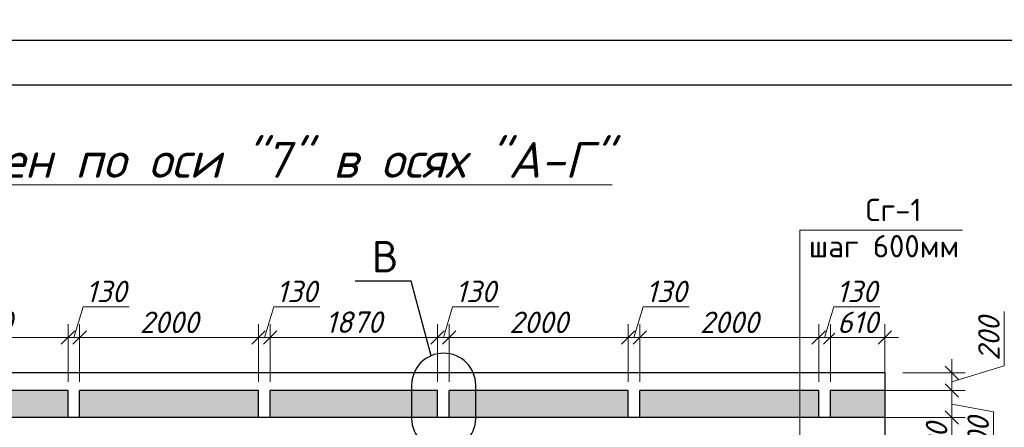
# Model space of a CAD drawing. Header units: millimetres. Extents: x 363306 to 7757304, y 1022887 to 1207196.
# Tile 300 of 656: x 1337700 to 1348704, y 1084351 to 1088906. Entities that reach past the tile are written whole.
import ezdxf

# ---------------------------------------------------------------- set-up
doc = ezdxf.new("R2010")
doc.units = ezdxf.units.MM
doc.layers.add('0 @ 100', color=7, linetype='Continuous')
doc.layers.add('O3SAD', color=1, linetype='Continuous')
doc.layers.add('окна', color=144, linetype='Continuous', lineweight=13)
doc.styles.add('Arial', font='arial.ttf')
doc.styles.add('iso', font='isocpeur.TTF')
doc.styles.get("Standard").update_dxf_attribs({"font": 'isocpeui.ttf'})
doc.styles.add('ГОСТ 2.304', font='isocpeui.ttf')
doc.dimstyles.new('Санжар', dxfattribs={"dimtxt": 240, "dimasz": 200, "dimexe": 200, "dimexo": 200, "dimgap": 50, "dimtad": 1, "dimdec": 0, "dimtxsty": 'Standard', "dimblk": 'OBLIQUE', "dimcen": 2.5, "dimdle": 200, "dimclrd": 152, "dimclre": 152, "dimclrt": 152, "dimadec": 0, "dimazin": 0, "dimtfac": 1, "dimtdec": 0, "dimtmove": 0, "dimatfit": 3, "dimldrblk": 'OBLIQUE', "dimfxl": 0, "dimlwd": 0, "dimlwe": 0, "dimarcsym": 0})

# ---------------------------------------------------------------- blocks, each defined once
blk = doc.blocks.new('_Oblique')
at = {"color": 0, "linetype": 'ByBlock', "lineweight": -2}
blk.add_line((-0.5, -0.5), (0.5, 0.5), dxfattribs=at)
blk = doc.blocks.new('*D1118')
at = {"lineweight": 0, "transparency": 16777216}
for p, q in [((1348117, 1083691), (1348117, 1084611)), ((1347270, 1084461), (1348267, 1084461)), ((1347170, 1083841), (1348267, 1083841))]:
    blk.add_line(p, q, dxfattribs=at)
at = {"layer": 'Defpoints', "color": 0, "lineweight": 25, "transparency": 16777216}
for p in [(1347070, 1084461), (1348117, 1084461), (1346970, 1083841)]:
    blk.add_point(p, dxfattribs=at)
at = {"lineweight": 0, "transparency": 16777216, "xscale": 150, "yscale": 150, "zscale": 150}
for p, rotation in [((1348117, 1084461), 90), ((1348117, 1083841), 270)]:
    blk.add_blockref('_Oblique', p, dxfattribs=dict(at, rotation=rotation))
at = {"lineweight": 0, "transparency": 16777216, "insert": (1347947, 1084151), "char_height": 240, "attachment_point": 5, "rotation": 90, "bg_fill": 3, "box_fill_scale": 1.1, "bg_fill_color": 256, "bg_fill_true_color": 13158600, "bg_fill_transparency": 0}
blk.add_mtext('620', dxfattribs=at)
blk = doc.blocks.new('*D1119')
at = {"lineweight": 0, "transparency": 16777216}
for p, q in [((1348117, 1084311), (1348117, 1084911)), ((1347270, 1084761), (1348267, 1084761)), ((1348117, 1084611), (1348582, 1084524)), ((1348582, 1084524), (1348582, 1083915)), ((1347270, 1084461), (1348267, 1084461))]:
    blk.add_line(p, q, dxfattribs=at)
at = {"layer": 'Defpoints', "color": 0, "lineweight": 25, "transparency": 16777216}
for p in [(1347070, 1084761), (1348117, 1084761), (1347070, 1084461)]:
    blk.add_point(p, dxfattribs=at)
at = {"lineweight": 0, "transparency": 16777216, "xscale": 150, "yscale": 150, "zscale": 150}
for p, rotation in [((1348117, 1084761), 90), ((1348117, 1084461), 270)]:
    blk.add_blockref('_Oblique', p, dxfattribs=dict(at, rotation=rotation))
at = {"lineweight": 0, "transparency": 16777216, "insert": (1348412, 1084219), "char_height": 240, "attachment_point": 5, "rotation": 90, "bg_fill": 3, "box_fill_scale": 1.1, "bg_fill_color": 256, "bg_fill_true_color": 13158600, "bg_fill_transparency": 0}
blk.add_mtext('300', dxfattribs=at)
blk = doc.blocks.new('*D1120')
at = {"lineweight": 0, "transparency": 16777216}
for p, q in [((1348702, 1085037), (1348702, 1085646)), ((1348117, 1084611), (1348117, 1085111)), ((1348117, 1084861), (1348702, 1085037)), ((1347570, 1084961), (1348267, 1084961)), ((1347270, 1084761), (1348267, 1084761))]:
    blk.add_line(p, q, dxfattribs=at)
at = {"layer": 'Defpoints', "color": 0, "lineweight": 25, "transparency": 16777216}
for p in [(1347370, 1084961), (1348117, 1084961), (1347070, 1084761)]:
    blk.add_point(p, dxfattribs=at)
at = {"lineweight": 0, "transparency": 16777216, "xscale": 150, "yscale": 150, "zscale": 150}
for p, rotation in [((1348117, 1084961), 90), ((1348117, 1084761), 270)]:
    blk.add_blockref('_Oblique', p, dxfattribs=dict(at, rotation=rotation))
at = {"lineweight": 0, "transparency": 16777216, "insert": (1348532, 1085341), "char_height": 240, "attachment_point": 5, "rotation": 90, "bg_fill": 3, "box_fill_scale": 1.1, "bg_fill_color": 256, "bg_fill_true_color": 13158600, "bg_fill_transparency": 0}
blk.add_mtext('200', dxfattribs=at)
blk = doc.blocks.new('*D1088')
at = {"lineweight": 0, "transparency": 16777216}
for p, q in [((1336370, 1084861), (1336370, 1085504)), ((1338240, 1084861), (1338240, 1085504)), ((1336220, 1085354), (1338390, 1085354))]:
    blk.add_line(p, q, dxfattribs=at)
at = {"layer": 'Defpoints', "color": 0, "lineweight": 25, "transparency": 16777216}
for p in [(1338240, 1085354), (1336370, 1084761, 0), (1338240, 1084761, 0)]:
    blk.add_point(p, dxfattribs=at)
at = {"lineweight": 0, "transparency": 16777216, "xscale": 150, "yscale": 150, "zscale": 150, "rotation": 180}
blk.add_blockref('_Oblique', (1336370, 1085354), dxfattribs=at)
at = {"lineweight": 0, "transparency": 16777216, "xscale": 150, "yscale": 150, "zscale": 150}
blk.add_blockref('_Oblique', (1338240, 1085354), dxfattribs=at)
at = {"lineweight": 30, "transparency": 16777216, "insert": (1337305, 1085526), "char_height": 240, "attachment_point": 5, "bg_fill": 3, "box_fill_scale": 1.1, "bg_fill_color": 256, "bg_fill_true_color": 13158600, "bg_fill_transparency": 0}
blk.add_mtext('1870', dxfattribs=at)
blk = doc.blocks.new('*D1089')
at = {"lineweight": 0, "transparency": 16777216}
for p, q in [((1338305, 1085354), (1338409, 1085699)), ((1338409, 1085699), (1338924, 1085699)), ((1338240, 1084861), (1338240, 1085504)), ((1338370, 1084861), (1338370, 1085504)), ((1338090, 1085354), (1338520, 1085354))]:
    blk.add_line(p, q, dxfattribs=at)
at = {"layer": 'Defpoints', "color": 0, "lineweight": 25, "transparency": 16777216}
for p in [(1338370, 1085354), (1338240, 1084761, 0), (1338370, 1084761, 0)]:
    blk.add_point(p, dxfattribs=at)
at = {"lineweight": 0, "transparency": 16777216, "xscale": 150, "yscale": 150, "zscale": 150, "rotation": 180}
blk.add_blockref('_Oblique', (1338240, 1085354), dxfattribs=at)
at = {"lineweight": 0, "transparency": 16777216, "xscale": 150, "yscale": 150, "zscale": 150}
blk.add_blockref('_Oblique', (1338370, 1085354), dxfattribs=at)
at = {"lineweight": 30, "transparency": 16777216, "insert": (1338667, 1085869), "char_height": 240, "attachment_point": 5, "bg_fill": 3, "box_fill_scale": 1.1, "bg_fill_color": 256, "bg_fill_true_color": 13158600, "bg_fill_transparency": 0}
blk.add_mtext('130', dxfattribs=at)
blk = doc.blocks.new('*D1090')
at = {"lineweight": 0, "transparency": 16777216}
for p, q in [((1338370, 1084861), (1338370, 1085504)), ((1340370, 1084861), (1340370, 1085504)), ((1338220, 1085354), (1340520, 1085354))]:
    blk.add_line(p, q, dxfattribs=at)
at = {"layer": 'Defpoints', "color": 0, "lineweight": 25, "transparency": 16777216}
for p in [(1340370, 1085354), (1338370, 1084761, 0), (1340370, 1084761, 0)]:
    blk.add_point(p, dxfattribs=at)
at = {"lineweight": 0, "transparency": 16777216, "xscale": 150, "yscale": 150, "zscale": 150, "rotation": 180}
blk.add_blockref('_Oblique', (1338370, 1085354), dxfattribs=at)
at = {"lineweight": 0, "transparency": 16777216, "xscale": 150, "yscale": 150, "zscale": 150}
blk.add_blockref('_Oblique', (1340370, 1085354), dxfattribs=at)
at = {"lineweight": 30, "transparency": 16777216, "insert": (1339370, 1085524), "char_height": 240, "attachment_point": 5, "bg_fill": 3, "box_fill_scale": 1.1, "bg_fill_color": 256, "bg_fill_true_color": 13158600, "bg_fill_transparency": 0}
blk.add_mtext('2000', dxfattribs=at)
blk = doc.blocks.new('*D1091')
at = {"lineweight": 0, "transparency": 16777216}
for p, q in [((1340435, 1085354), (1340539, 1085699)), ((1340539, 1085699), (1341054, 1085699)), ((1340370, 1084861), (1340370, 1085504)), ((1340500, 1084861), (1340500, 1085504)), ((1340220, 1085354), (1340650, 1085354))]:
    blk.add_line(p, q, dxfattribs=at)
at = {"layer": 'Defpoints', "color": 0, "lineweight": 25, "transparency": 16777216}
for p in [(1340500, 1085354), (1340370, 1084761, 0), (1340500, 1084761, 0)]:
    blk.add_point(p, dxfattribs=at)
at = {"lineweight": 0, "transparency": 16777216, "xscale": 150, "yscale": 150, "zscale": 150, "rotation": 180}
blk.add_blockref('_Oblique', (1340370, 1085354), dxfattribs=at)
at = {"lineweight": 0, "transparency": 16777216, "xscale": 150, "yscale": 150, "zscale": 150}
blk.add_blockref('_Oblique', (1340500, 1085354), dxfattribs=at)
at = {"lineweight": 30, "transparency": 16777216, "insert": (1340797, 1085869), "char_height": 240, "attachment_point": 5, "bg_fill": 3, "box_fill_scale": 1.1, "bg_fill_color": 256, "bg_fill_true_color": 13158600, "bg_fill_transparency": 0}
blk.add_mtext('130', dxfattribs=at)
blk = doc.blocks.new('*D1092')
at = {"lineweight": 0, "transparency": 16777216}
for p, q in [((1340500, 1084861), (1340500, 1085504)), ((1342370, 1084861), (1342370, 1085504)), ((1340350, 1085354), (1342520, 1085354))]:
    blk.add_line(p, q, dxfattribs=at)
at = {"layer": 'Defpoints', "color": 0, "lineweight": 25, "transparency": 16777216}
for p in [(1342370, 1085354), (1340500, 1084761, 0), (1342370, 1084761, 0)]:
    blk.add_point(p, dxfattribs=at)
at = {"lineweight": 0, "transparency": 16777216, "xscale": 150, "yscale": 150, "zscale": 150, "rotation": 180}
blk.add_blockref('_Oblique', (1340500, 1085354), dxfattribs=at)
at = {"lineweight": 0, "transparency": 16777216, "xscale": 150, "yscale": 150, "zscale": 150}
blk.add_blockref('_Oblique', (1342370, 1085354), dxfattribs=at)
at = {"lineweight": 30, "transparency": 16777216, "insert": (1341435, 1085526), "char_height": 240, "attachment_point": 5, "bg_fill": 3, "box_fill_scale": 1.1, "bg_fill_color": 256, "bg_fill_true_color": 13158600, "bg_fill_transparency": 0}
blk.add_mtext('1870', dxfattribs=at)
blk = doc.blocks.new('*D1093')
at = {"lineweight": 0, "transparency": 16777216}
for p, q in [((1342435, 1085354), (1342539, 1085699)), ((1342539, 1085699), (1343054, 1085699)), ((1342370, 1084861), (1342370, 1085504)), ((1342500, 1084861), (1342500, 1085504)), ((1342220, 1085354), (1342650, 1085354))]:
    blk.add_line(p, q, dxfattribs=at)
at = {"layer": 'Defpoints', "color": 0, "lineweight": 25, "transparency": 16777216}
for p in [(1342500, 1085354), (1342370, 1084761, 0), (1342500, 1084761, 0)]:
    blk.add_point(p, dxfattribs=at)
at = {"lineweight": 0, "transparency": 16777216, "xscale": 150, "yscale": 150, "zscale": 150, "rotation": 180}
blk.add_blockref('_Oblique', (1342370, 1085354), dxfattribs=at)
at = {"lineweight": 0, "transparency": 16777216, "xscale": 150, "yscale": 150, "zscale": 150}
blk.add_blockref('_Oblique', (1342500, 1085354), dxfattribs=at)
at = {"lineweight": 30, "transparency": 16777216, "insert": (1342797, 1085869), "char_height": 240, "attachment_point": 5, "bg_fill": 3, "box_fill_scale": 1.1, "bg_fill_color": 256, "bg_fill_true_color": 13158600, "bg_fill_transparency": 0}
blk.add_mtext('130', dxfattribs=at)
blk = doc.blocks.new('*D1094')
at = {"lineweight": 0, "transparency": 16777216}
for p, q in [((1342500, 1084861), (1342500, 1085504)), ((1344500, 1084861), (1344500, 1085504)), ((1342350, 1085354), (1344650, 1085354))]:
    blk.add_line(p, q, dxfattribs=at)
at = {"layer": 'Defpoints', "color": 0, "lineweight": 25, "transparency": 16777216}
for p in [(1344500, 1085354), (1342500, 1084761, 0), (1344500, 1084761, 0)]:
    blk.add_point(p, dxfattribs=at)
at = {"lineweight": 0, "transparency": 16777216, "xscale": 150, "yscale": 150, "zscale": 150, "rotation": 180}
blk.add_blockref('_Oblique', (1342500, 1085354), dxfattribs=at)
at = {"lineweight": 0, "transparency": 16777216, "xscale": 150, "yscale": 150, "zscale": 150}
blk.add_blockref('_Oblique', (1344500, 1085354), dxfattribs=at)
at = {"lineweight": 30, "transparency": 16777216, "insert": (1343500, 1085524), "char_height": 240, "attachment_point": 5, "bg_fill": 3, "box_fill_scale": 1.1, "bg_fill_color": 256, "bg_fill_true_color": 13158600, "bg_fill_transparency": 0}
blk.add_mtext('2000', dxfattribs=at)
blk = doc.blocks.new('*D1095')
at = {"lineweight": 0, "transparency": 16777216}
for p, q in [((1344565, 1085354), (1344669, 1085699)), ((1344669, 1085699), (1345184, 1085699)), ((1344500, 1084861), (1344500, 1085504)), ((1344630, 1084861), (1344630, 1085504)), ((1344350, 1085354), (1344780, 1085354))]:
    blk.add_line(p, q, dxfattribs=at)
at = {"layer": 'Defpoints', "color": 0, "lineweight": 25, "transparency": 16777216}
for p in [(1344630, 1085354), (1344500, 1084761, 0), (1344630, 1084761, 0)]:
    blk.add_point(p, dxfattribs=at)
at = {"lineweight": 0, "transparency": 16777216, "xscale": 150, "yscale": 150, "zscale": 150, "rotation": 180}
blk.add_blockref('_Oblique', (1344500, 1085354), dxfattribs=at)
at = {"lineweight": 0, "transparency": 16777216, "xscale": 150, "yscale": 150, "zscale": 150}
blk.add_blockref('_Oblique', (1344630, 1085354), dxfattribs=at)
at = {"lineweight": 30, "transparency": 16777216, "insert": (1344927, 1085869), "char_height": 240, "attachment_point": 5, "bg_fill": 3, "box_fill_scale": 1.1, "bg_fill_color": 256, "bg_fill_true_color": 13158600, "bg_fill_transparency": 0}
blk.add_mtext('130', dxfattribs=at)
blk = doc.blocks.new('*D1096')
at = {"lineweight": 0, "transparency": 16777216}
for p, q in [((1344630, 1084861), (1344630, 1085504)), ((1346630, 1084861), (1346630, 1085504)), ((1344480, 1085354), (1346780, 1085354))]:
    blk.add_line(p, q, dxfattribs=at)
at = {"layer": 'Defpoints', "color": 0, "lineweight": 25, "transparency": 16777216}
for p in [(1346630, 1085354), (1344630, 1084761, 0), (1346630, 1084761, 0)]:
    blk.add_point(p, dxfattribs=at)
at = {"lineweight": 0, "transparency": 16777216, "xscale": 150, "yscale": 150, "zscale": 150, "rotation": 180}
blk.add_blockref('_Oblique', (1344630, 1085354), dxfattribs=at)
at = {"lineweight": 0, "transparency": 16777216, "xscale": 150, "yscale": 150, "zscale": 150}
blk.add_blockref('_Oblique', (1346630, 1085354), dxfattribs=at)
at = {"lineweight": 30, "transparency": 16777216, "insert": (1345630, 1085524), "char_height": 240, "attachment_point": 5, "bg_fill": 3, "box_fill_scale": 1.1, "bg_fill_color": 256, "bg_fill_true_color": 13158600, "bg_fill_transparency": 0}
blk.add_mtext('2000', dxfattribs=at)
blk = doc.blocks.new('*D1099')
at = {"lineweight": 0, "transparency": 16777216}
for p, q in [((1346695, 1085354), (1346799, 1085699)), ((1346799, 1085699), (1347314, 1085699)), ((1346630, 1084861), (1346630, 1085504)), ((1346760, 1084861), (1346760, 1085504)), ((1346480, 1085354), (1346910, 1085354))]:
    blk.add_line(p, q, dxfattribs=at)
at = {"layer": 'Defpoints', "color": 0, "lineweight": 25, "transparency": 16777216}
for p in [(1346760, 1085354), (1346630, 1084761, 0), (1346760, 1084761, 0)]:
    blk.add_point(p, dxfattribs=at)
at = {"lineweight": 0, "transparency": 16777216, "xscale": 150, "yscale": 150, "zscale": 150, "rotation": 180}
blk.add_blockref('_Oblique', (1346630, 1085354), dxfattribs=at)
at = {"lineweight": 0, "transparency": 16777216, "xscale": 150, "yscale": 150, "zscale": 150}
blk.add_blockref('_Oblique', (1346760, 1085354), dxfattribs=at)
at = {"lineweight": 30, "transparency": 16777216, "insert": (1347057, 1085869), "char_height": 240, "attachment_point": 5, "bg_fill": 3, "box_fill_scale": 1.1, "bg_fill_color": 256, "bg_fill_true_color": 13158600, "bg_fill_transparency": 0}
blk.add_mtext('130', dxfattribs=at)
blk = doc.blocks.new('*D1100')
at = {"lineweight": 0, "transparency": 16777216}
for p, q in [((1346760, 1084861), (1346760, 1085504)), ((1347370, 1084861), (1347370, 1085504)), ((1346610, 1085354), (1347520, 1085354))]:
    blk.add_line(p, q, dxfattribs=at)
at = {"layer": 'Defpoints', "color": 0, "lineweight": 25, "transparency": 16777216}
for p in [(1347370, 1085354), (1346760, 1084761, 0), (1347370, 1084761, 0)]:
    blk.add_point(p, dxfattribs=at)
at = {"lineweight": 0, "transparency": 16777216, "xscale": 150, "yscale": 150, "zscale": 150, "rotation": 180}
blk.add_blockref('_Oblique', (1346760, 1085354), dxfattribs=at)
at = {"lineweight": 0, "transparency": 16777216, "xscale": 150, "yscale": 150, "zscale": 150}
blk.add_blockref('_Oblique', (1347370, 1085354), dxfattribs=at)
at = {"lineweight": 30, "transparency": 16777216, "insert": (1347065, 1085524), "char_height": 240, "attachment_point": 5, "bg_fill": 3, "box_fill_scale": 1.1, "bg_fill_color": 256, "bg_fill_true_color": 13158600, "bg_fill_transparency": 0}
blk.add_mtext('610', dxfattribs=at)

msp = doc.modelspace()

# ---------------------------------------------------------------- linework, layer by layer
at = {"lineweight": 30, "ltscale": 100}
for p, q in [((1347370.183, 1084961.003), (1331370.183, 1084961.003)), ((1347370.183, 1084961.003), (1347370.183, 1074641.003)), ((1338240.183, 1084761.003), (1336370.183, 1084761.003)), ((1340370.183, 1084761.003), (1338370.183, 1084761.003)), ((1342370.183, 1084761.003), (1340500.183, 1084761.003)), ((1344500.183, 1084761.003), (1342500.183, 1084761.003)), ((1346630.183, 1084761.003), (1344630.183, 1084761.003)), ((1347370.183, 1084761.003), (1346760.183, 1084761.003)), ((1347370.183, 1084461.003), (1331370.183, 1084461.003))]:
    msp.add_line(p, q, dxfattribs=at)
at = {"color": 18, "lineweight": 30, "true_color": 0x000000}
for p, q in [((1338240.183, 1084461.003), (1338240.183, 1084761.003)), ((1338370.183, 1084461.003), (1338370.183, 1084761.003)), ((1340370.183, 1084461.003), (1340370.183, 1084761.003)), ((1340500.183, 1084461.003), (1340500.183, 1084761.003)), ((1342370.183, 1084461.003), (1342370.183, 1084761.003)), ((1342500.183, 1084461.003), (1342500.183, 1084761.003)), ((1344500.183, 1084461.003), (1344500.183, 1084761.003)), ((1344630.183, 1084461.003), (1344630.183, 1084761.003)), ((1346630.183, 1084461.003), (1346630.183, 1084761.003)), ((1346760.183, 1084461.003), (1346760.183, 1084761.003))]:
    msp.add_line(p, q, dxfattribs=at)
at = {"color": 1, "lineweight": 0, "ltscale": 100}
msp.add_lwpolyline([(1348237.443, 1086555.783), (1346420.124, 1086555.783)], dxfattribs=at)
at = {"lineweight": 25, "ltscale": 100, "elevation": 0}
msp.add_lwpolyline([(1342077.021, 1085983.009), (1341450.884, 1085983.009)], dxfattribs=at)

# ---------------------------------------------------------------- texts
at = {"color": 116, "lineweight": 0, "true_color": 0x136734, "insert": (883892.483, 1087785.858), "char_height": 500, "width": 18765.00851, "attachment_point": 1, "style": 'Arial'}
msp.add_mtext('\\pi1602.2;{\\fISOCPEUR|b0|i1|c204|p34;\\L\\C256;\\c0;План ленточного фундамента для перегородки }', dxfattribs=at)
at = {"color": 18, "lineweight": 0, "true_color": 0x000000, "insert": (1334254.188, 1087539.238), "char_height": 400, "width": 15937.26427, "attachment_point": 1}
msp.add_mtext('{\\LРазвертка стен по оси "7" в осях "A-Г"}', dxfattribs=at)
at = {"lineweight": 9, "char_height": 400, "width": 9717.00309, "attachment_point": 1, "style": 'iso'}
for insert in [(1134531.899, 1087474.922, 0), (1179462.79, 1087508.085, 0), (1224462.79, 1087508.085, 0), (1269531.899, 1087474.922, 0)]:
    msp.add_mtext('\\pi1764.372;Примерных вид для\\P\\pi488.236;стена монтажа (Газоблок)', dxfattribs=dict(at, insert=insert))
at = {"lineweight": 0, "ltscale": 100, "char_height": 250, "attachment_point": 1}
for s, insert, width in [('{\\fISOCPEUR|b0|i0|c204|p34;Сг-1 }', (1347153.841, 1086904.973), 3625), ('{\\fISOCPEUR|b0|i0|c204|p34;шаг 600мм }', (1346519.815, 1086499.922), 3525)]:
    msp.add_mtext(s, dxfattribs=dict(at, insert=insert, width=width))
at = {"lineweight": 25, "ltscale": 100, "insert": (1341635.884, 1086433.009, 0), "char_height": 350, "width": 455, "attachment_point": 1}
msp.add_mtext('{\\fISOCPEUR|b0|i0|c204|p34;В}', dxfattribs=at)
at = {"layer": '0 @ 100', "color": 7, "insert": (761996.908, 1075986.433), "char_height": 318.940213, "width": 19697.5359, "attachment_point": 4, "style": 'ГОСТ 2.304'}
msp.add_mtext('\\pi5457.36288;{\\fISOCPEUR|b1|i1|c204|p34;Характеристика участка строительства:\\P\\pi0;\\P}Расчетная зимняя температура воздух 15 °С.\\PСкоростной напор ветра   - 38кг/м2.\\PВес снегового покрова    - 50кг/м2.\\PКлассификация зданий по функциональной пожарной опасности - Ф 4.1 \\PКоэффициент надежности по назначению - 0.95\\P\\P^IПроектом разработано подъёмник для мало мобильных граждан населения грузоподъемностью 250 кг. скоростью 0,25 см/с. Двери шахт подъёмника противопожарные с пределом огнестойкости El 30. Подъёмники оборудованы кабинами габаритами 1500х1500 мм, ширина дверей кабины обеспечивает проезд инвалидной коляски. Для экстренных случаев подъёмник оснащен дополнительным аккумулятором и механическим спуском для безопасного спуска пассажира в нулевую отметку. Так же в дверях подъёмника установлены замки датчики которые открываются с ключевыми картами, чтобы открыть двери подъёмника.\\P^IС внешней и внутренней стороны наружных стен предусмотрено обшивка из аквапанелей толщиной 12,5мм с утеплением из минераловатной ваты на кварцевой основе, А =0,040 Вт/мС, толщиной 100мм. (по теплотехническому расчету). Наружная отделка из органическое стекло.\\P^IПодрядчик обязан предоставить заказчику сертификаты соответствия и пожарной безопасности на фасадную систему и все применяемые в данной системе материалы и изделия.\\PКонструкции, изделия и материалы применены по действующим стандартам, ТУ, сертификатам. На путях эвакуации используются отделочные материалы, соответствующие требованиям п. 5.25 ШНК 2.01.02-04.\\PОтделка стен с внутренней стороны окраска водоэмульсионными красками светлых тонов. Во внутренней и наружной отделке использованы современные отделочные материалы используемые на территории Республики Узбекистан.\\P^IКрыша - скатная из металлических профилированных листов с полимерными покрытиями с обеих сторон толщ.0,55мм по металлическим конструкциям.\\P^IПо периметру наружных стен устраивается бетонная отмостка. Бетон кл.В 7,5 шириной 1000 мм, толщиной 50 мм по гравийному основанию толщиной 100 мм -150 мм.\\P^IВсе строительно-монтажные работы вести согласно указаний соответствующих строительных норм и проекта производства работ (П.П.Р.) на основании ШНК 3.01.01 - 03 и КМК 3.01.02 - 00.', dxfattribs=at)

# ---------------------------------------------------------------- next in the draw order: dimensions: what is measured, and where the dimension line sits
at = {"color": 244, "lineweight": 30, "true_color": 0x991b1e}
dim = msp.add_linear_dim(base=(1338240.183, 1085354.455, 0), p1=(1336370.183, 1084761.003), p2=(1338240.183, 1084761.003), dimstyle='Санжар', override={"dimasz": 150, "dimexe": 150, "dimexo": 100, "dimdle": 150, "dimclrd": 256, "dimclre": 256, "dimclrt": 256, "dimtmove": 1, "dimfxl": 0.18, "dimtfill": 1, "dimarcsym": 2}, dxfattribs=at)
dim.commit()
dim.dimension.update_dxf_attribs({"geometry": '*D1088', "text_midpoint": (1337305.183, 1085526, 0)})
at = {"color": 18, "lineweight": 0, "true_color": 0x000000}
dim = msp.add_linear_dim(base=(1348117.218, 1084461.003), p1=(1346970.183, 1083841.003), p2=(1347070.183, 1084461.003), angle=90, dimstyle='Санжар', override={"dimasz": 150, "dimexe": 150, "dimdle": 150, "dimclrd": 256, "dimclre": 256, "dimclrt": 256, "dimtmove": 1, "dimfxl": 0.18, "dimtfill": 1, "dimarcsym": 2}, dxfattribs=at)
dim.commit()
dim.dimension.update_dxf_attribs({"geometry": '*D1118', "text_midpoint": (1347947.218, 1084151.003)})

# ---------------------------------------------------------------- next in the draw order: dimensions: what is measured, and where the dimension line sits
at = {"color": 18, "lineweight": 30, "true_color": 0x000000}
dim = msp.add_linear_dim(base=(1338370.183, 1085354.455, 0), p1=(1338240.183, 1084761.003), p2=(1338370.183, 1084761.003), dimstyle='Санжар', override={"dimasz": 150, "dimexe": 150, "dimexo": 100, "dimdle": 150, "dimclrd": 256, "dimclre": 256, "dimclrt": 256, "dimtmove": 1, "dimfxl": 0.18, "dimtfill": 1, "dimarcsym": 2}, dxfattribs=at)
dim.commit()
dim.dimension.update_dxf_attribs({"geometry": '*D1089', "text_midpoint": (1338458.683, 1085869.455, 0)})
at = {"color": 18, "lineweight": 0, "true_color": 0x000000}
dim = msp.add_linear_dim(base=(1348117.218, 1084761.003), p1=(1347070.183, 1084461.003), p2=(1347070.183, 1084761.003), angle=90, dimstyle='Санжар', override={"dimasz": 150, "dimexe": 150, "dimdle": 150, "dimclrd": 256, "dimclre": 256, "dimclrt": 256, "dimtmove": 1, "dimfxl": 0.18, "dimtfill": 1, "dimarcsym": 2}, dxfattribs=at)
dim.commit()
dim.dimension.update_dxf_attribs({"geometry": '*D1119', "text_midpoint": (1348582.218, 1084474.363), "dimtype": 160})

# ---------------------------------------------------------------- next in the draw order: dimensions: what is measured, and where the dimension line sits
at = {"color": 18, "lineweight": 30, "true_color": 0x000000}
dim = msp.add_linear_dim(base=(1340370.183, 1085354.455, 0), p1=(1338370.183, 1084761.003), p2=(1340370.183, 1084761.003), dimstyle='Санжар', override={"dimasz": 150, "dimexe": 150, "dimexo": 100, "dimdle": 150, "dimclrd": 256, "dimclre": 256, "dimclrt": 256, "dimtmove": 1, "dimfxl": 0.18, "dimtfill": 1, "dimarcsym": 2}, dxfattribs=at)
dim.commit()
dim.dimension.update_dxf_attribs({"geometry": '*D1090', "text_midpoint": (1339370.183, 1085524.455, 0)})
at = {"color": 18, "lineweight": 0, "true_color": 0x000000}
dim = msp.add_linear_dim(base=(1348117.218, 1084961.003), p1=(1347070.183, 1084761.003), p2=(1347370.183, 1084961.003), angle=90, dimstyle='Санжар', override={"dimasz": 150, "dimexe": 150, "dimdle": 150, "dimclrd": 256, "dimclre": 256, "dimclrt": 256, "dimtmove": 1, "dimfxl": 0.18, "dimtfill": 1, "dimarcsym": 2}, dxfattribs=at)
dim.commit()
dim.dimension.update_dxf_attribs({"geometry": '*D1120', "text_midpoint": (1348532.218, 1085086.503)})

# ---------------------------------------------------------------- next in the draw order: dimensions: what is measured, and where the dimension line sits
at = {"color": 18, "lineweight": 30, "true_color": 0x000000}
dim = msp.add_linear_dim(base=(1340500.183, 1085354.455, 0), p1=(1340370.183, 1084761.003), p2=(1340500.183, 1084761.003), dimstyle='Санжар', override={"dimasz": 150, "dimexe": 150, "dimexo": 100, "dimdle": 150, "dimclrd": 256, "dimclre": 256, "dimclrt": 256, "dimtmove": 1, "dimfxl": 0.18, "dimtfill": 1, "dimarcsym": 2}, dxfattribs=at)
dim.commit()
dim.dimension.update_dxf_attribs({"geometry": '*D1091', "text_midpoint": (1340588.683, 1085869.455, 0)})

# ---------------------------------------------------------------- next in the draw order: dimensions: what is measured, and where the dimension line sits
dim = msp.add_linear_dim(base=(1342370.183, 1085354.455, 0), p1=(1340500.183, 1084761.003), p2=(1342370.183, 1084761.003), dimstyle='Санжар', override={"dimasz": 150, "dimexe": 150, "dimexo": 100, "dimdle": 150, "dimclrd": 256, "dimclre": 256, "dimclrt": 256, "dimtmove": 1, "dimfxl": 0.18, "dimtfill": 1, "dimarcsym": 2}, dxfattribs=at)
dim.commit()
dim.dimension.update_dxf_attribs({"geometry": '*D1092', "text_midpoint": (1341435.183, 1085526, 0)})

# ---------------------------------------------------------------- next in the draw order: dimensions: what is measured, and where the dimension line sits
dim = msp.add_linear_dim(base=(1342500.183, 1085354.455, 0), p1=(1342370.183, 1084761.003), p2=(1342500.183, 1084761.003), dimstyle='Санжар', override={"dimasz": 150, "dimexe": 150, "dimexo": 100, "dimdle": 150, "dimclrd": 256, "dimclre": 256, "dimclrt": 256, "dimtmove": 1, "dimfxl": 0.18, "dimtfill": 1, "dimarcsym": 2}, dxfattribs=at)
dim.commit()
dim.dimension.update_dxf_attribs({"geometry": '*D1093', "text_midpoint": (1342588.683, 1085869.455, 0)})

# ---------------------------------------------------------------- next in the draw order: dimensions: what is measured, and where the dimension line sits
dim = msp.add_linear_dim(base=(1344500.183, 1085354.455, 0), p1=(1342500.183, 1084761.003), p2=(1344500.183, 1084761.003), dimstyle='Санжар', override={"dimasz": 150, "dimexe": 150, "dimexo": 100, "dimdle": 150, "dimclrd": 256, "dimclre": 256, "dimclrt": 256, "dimtmove": 1, "dimfxl": 0.18, "dimtfill": 1, "dimarcsym": 2}, dxfattribs=at)
dim.commit()
dim.dimension.update_dxf_attribs({"geometry": '*D1094', "text_midpoint": (1343500.183, 1085524.455, 0)})

# ---------------------------------------------------------------- next in the draw order: linework, layer by layer
at = {"lineweight": 25, "ltscale": 100, "elevation": 0}
msp.add_lwpolyline([(1342299.815, 1085151.527), (1342077.021, 1085983.009)], dxfattribs=at)
msp.add_lwpolyline([(1342796.253, 1084820.972, 1), (1342079.714, 1084820.972), (1342079.714, 1084450.783, 1), (1342796.253, 1084450.783)], format="xyb", close=True, dxfattribs=at)

# ---------------------------------------------------------------- next in the draw order: dimensions: what is measured, and where the dimension line sits
at = {"color": 18, "lineweight": 30, "true_color": 0x000000}
dim = msp.add_linear_dim(base=(1344630.183, 1085354.455, 0), p1=(1344500.183, 1084761.003), p2=(1344630.183, 1084761.003), dimstyle='Санжар', override={"dimasz": 150, "dimexe": 150, "dimexo": 100, "dimdle": 150, "dimclrd": 256, "dimclre": 256, "dimclrt": 256, "dimtmove": 1, "dimfxl": 0.18, "dimtfill": 1, "dimarcsym": 2}, dxfattribs=at)
dim.commit()
dim.dimension.update_dxf_attribs({"geometry": '*D1095', "text_midpoint": (1344718.683, 1085869.455, 0)})

# ---------------------------------------------------------------- next in the draw order: dimensions: what is measured, and where the dimension line sits
dim = msp.add_linear_dim(base=(1346630.183, 1085354.455, 0), p1=(1344630.183, 1084761.003), p2=(1346630.183, 1084761.003), dimstyle='Санжар', override={"dimasz": 150, "dimexe": 150, "dimexo": 100, "dimdle": 150, "dimclrd": 256, "dimclre": 256, "dimclrt": 256, "dimtmove": 1, "dimfxl": 0.18, "dimtfill": 1, "dimarcsym": 2}, dxfattribs=at)
dim.commit()
dim.dimension.update_dxf_attribs({"geometry": '*D1096', "text_midpoint": (1345630.183, 1085524.455, 0)})

# ---------------------------------------------------------------- next in the draw order: linework, layer by layer
at = {"color": 1, "lineweight": 0, "ltscale": 100}
msp.add_lwpolyline([(1346420.124, 1075241.003), (1346420.124, 1086555.783)], dxfattribs=at)

# ---------------------------------------------------------------- next in the draw order: dimensions: what is measured, and where the dimension line sits
at = {"color": 18, "lineweight": 30, "true_color": 0x000000}
dim = msp.add_linear_dim(base=(1346760.183, 1085354.455, 0), p1=(1346630.183, 1084761.003), p2=(1346760.183, 1084761.003), dimstyle='Санжар', override={"dimasz": 150, "dimexe": 150, "dimexo": 100, "dimdle": 150, "dimclrd": 256, "dimclre": 256, "dimclrt": 256, "dimtmove": 1, "dimfxl": 0.18, "dimtfill": 1, "dimarcsym": 2}, dxfattribs=at)
dim.commit()
dim.dimension.update_dxf_attribs({"geometry": '*D1099', "text_midpoint": (1346848.683, 1085869.455, 0)})

# ---------------------------------------------------------------- next in the draw order: dimensions: what is measured, and where the dimension line sits
dim = msp.add_linear_dim(base=(1347370.183, 1085354.455, 0), p1=(1346760.183, 1084761.003), p2=(1347370.183, 1084761.003), dimstyle='Санжар', override={"dimasz": 150, "dimexe": 150, "dimexo": 100, "dimdle": 150, "dimclrd": 256, "dimclre": 256, "dimclrt": 256, "dimtmove": 1, "dimfxl": 0.18, "dimtfill": 1, "dimarcsym": 2}, dxfattribs=at)
dim.commit()
dim.dimension.update_dxf_attribs({"geometry": '*D1100', "text_midpoint": (1347065.183, 1085524.455, 0)})

# ---------------------------------------------------------------- next in the draw order: hatches: boundary and pattern name
at = {"layer": 'окна', "lineweight": 0, "true_color": 0xcd6928}
h = msp.add_hatch(dxfattribs=at)
h.set_pattern_fill('AR-B816C', color=32)
h.set_pattern_definition([(0, (252814.48, -14304.47), (203.2, 203.2), [396.875, -9.525]), (0, (252611.28, -14294.95), (203.2, 203.2), [396.875, -9.525]), (90, (252814.48, -14304.47), (-203.2, 203.2), [-212.725, 193.675]), (90, (252804.96, -14304.47), (-203.2, 203.2), [-212.725, 193.675])])
h.paths.add_polyline_path([(1331980.183, 1084761.003), (1331370.183, 1084761.003), (1331370.183, 1084461.003), (1331980.183, 1084461.003)])
h.paths.add_polyline_path([(1334110.183, 1084761.003), (1332110.183, 1084761.003), (1332110.183, 1084461.003), (1334110.183, 1084461.003)])
h.paths.add_polyline_path([(1336240.183, 1084761.003), (1334240.183, 1084761.003), (1334240.183, 1084461.003), (1336240.183, 1084461.003)])
h.paths.add_polyline_path([(1338240.183, 1084761.003), (1336370.183, 1084761.003), (1336370.183, 1084461.003), (1338240.183, 1084461.003)])
h.paths.add_polyline_path([(1340370.183, 1084761.003), (1338370.183, 1084761.003), (1338370.183, 1084461.003), (1340370.183, 1084461.003)])
h.paths.add_polyline_path([(1342370.183, 1084761.003), (1340500.183, 1084761.003), (1340500.183, 1084461.003), (1342370.183, 1084461.003)])
h.paths.add_polyline_path([(1344500.183, 1084761.003), (1342500.183, 1084761.003), (1342500.183, 1084461.003), (1344500.183, 1084461.003)])
h.paths.add_polyline_path([(1346630.183, 1084761.003), (1344630.183, 1084761.003), (1344630.183, 1084461.003), (1346630.183, 1084461.003)])
h.paths.add_polyline_path([(1347370.183, 1084761.003), (1346760.183, 1084761.003), (1346760.183, 1084461.003), (1347370.183, 1084461.003)])

# ---------------------------------------------------------------- next in the draw order: linework, layer by layer
at = {"lineweight": 30}
msp.add_lwpolyline([(1327706.348, 1088178.072), (1367206.348, 1088178.072), (1367206.348, 1059478.072), (1327706.348, 1059478.072)], close=True, dxfattribs=at)
at = {"layer": 'O3SAD', "color": 1}
msp.add_lwpolyline([(1325706.348, 1088678.072), (1367706.348, 1088678.072), (1367706.348, 1058978.072), (1325706.348, 1058978.072)], close=True, dxfattribs=at)

doc.saveas('drawing.dxf')
